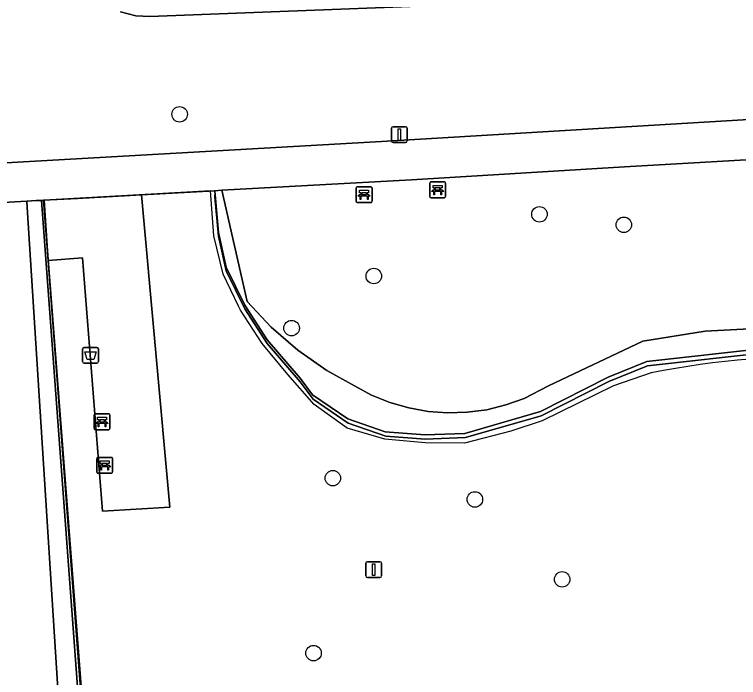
# Model space of a CAD drawing. Extents: x 160732 to 162107, y 387428 to 388479.
# Drawn here: x 160796.86 to 160842.56, y 387764.58 to 387806.41 of the extents above; entities that cross this region are included whole.
import ezdxf

# ---------------------------------------------------------------- set-up
doc = ezdxf.new("R2010")
doc.units = 0
for name, color, linetype in [('IMGEO_Afvalbak', 7, 'Continuous'), ('IMGEO_Bank', 7, 'Continuous'), ('IMGEO_Boom', 7, 'Continuous'), ('IMGEO_Gemengd_bos', 7, 'Continuous'), ('IMGEO_Groenvoorziening', 7, 'Continuous'), ('IMGEO_Haag', 7, 'Continuous'), ('IMGEO_Hek', 7, 'Continuous'), ('IMGEO_Lichtmast', 7, 'Continuous'), ('IMGEO_Oever', 7, 'Continuous'), ('IMGEO_Voetpad_gesloten', 7, 'Continuous'), ('IMGEO_Voetpad_open', 7, 'Continuous')]:
    doc.layers.add(name, color=color, linetype=linetype)

msp = doc.modelspace()

# ---------------------------------------------------------------- linework, layer by layer
at = {"layer": 'IMGEO_Afvalbak'}
for p, q in [((160801.165, 387784.505), (160801.165, 387785.305)), ((160801.165, 387785.305), (160801.165, 387784.505)), ((160801.265, 387785.405), (160802.055, 387785.405)), ((160802.055, 387785.405), (160801.265, 387785.405)), ((160802.155, 387785.305), (160802.155, 387784.505)), ((160802.155, 387784.505), (160802.155, 387785.305)), ((160802.055, 387784.405), (160801.265, 387784.405)), ((160801.265, 387784.405), (160802.055, 387784.405))]:
    msp.add_line(p, q, dxfattribs=at)
msp.add_lwpolyline([(160801.308, 387785.119), (160802.012, 387785.119), (160801.863, 387784.649), (160801.457, 387784.649), (160801.308, 387785.119)], dxfattribs=at)
for centre, start, end in [((160801.265, 387785.305), 90, 180), ((160801.265, 387785.305), 90, 180), ((160802.055, 387785.305), 0, 90), ((160802.055, 387785.305), 360, 90), ((160801.265, 387784.505), 180, 270), ((160801.265, 387784.505), 180, 270), ((160802.055, 387784.505), 270, 0), ((160802.055, 387784.505), 270, 0)]:
    msp.add_arc(centre, 0.1, start, end, dxfattribs=at)
at = {"layer": 'IMGEO_Bank'}
for p, q in [((160823.07, 387794.921), (160823.07, 387795.762)), ((160823.07, 387795.762), (160823.07, 387794.921)), ((160823.145, 387795.846), (160823.986, 387795.846)), ((160823.986, 387795.846), (160823.145, 387795.846)), ((160824.07, 387795.771), (160824.07, 387794.93)), ((160824.07, 387794.93), (160824.07, 387795.771)), ((160818.43, 387794.617), (160818.43, 387795.458)), ((160818.43, 387795.458), (160818.43, 387794.617)), ((160818.505, 387795.542), (160819.346, 387795.542)), ((160819.346, 387795.542), (160818.505, 387795.542)), ((160819.43, 387795.467), (160819.43, 387794.626)), ((160819.43, 387794.626), (160819.43, 387795.467)), ((160823.767, 387795.244), (160823.374, 387795.244)), ((160823.379, 387795.352), (160823.379, 387795.458)), ((160823.423, 387795.458), (160823.423, 387795.352)), ((160823.711, 387795.464), (160823.429, 387795.464)), ((160823.429, 387795.346), (160823.711, 387795.346)), ((160823.717, 387795.352), (160823.717, 387795.458)), ((160823.761, 387795.458), (160823.761, 387795.352)), ((160819.127, 387794.94), (160818.734, 387794.94)), ((160818.739, 387795.048), (160818.739, 387795.154)), ((160818.783, 387795.154), (160818.783, 387795.048)), ((160819.071, 387795.16), (160818.789, 387795.16)), ((160818.789, 387795.042), (160819.071, 387795.042)), ((160819.077, 387795.048), (160819.077, 387795.154)), ((160819.121, 387795.154), (160819.121, 387795.048)), ((160823.995, 387794.846), (160823.154, 387794.846)), ((160823.154, 387794.846), (160823.995, 387794.846)), ((160819.355, 387794.542), (160818.514, 387794.542)), ((160818.514, 387794.542), (160819.355, 387794.542)), ((160801.889, 387780.287), (160801.889, 387781.128)), ((160801.889, 387781.128), (160801.889, 387780.287)), ((160801.964, 387781.212), (160802.805, 387781.212)), ((160802.805, 387781.212), (160801.964, 387781.212)), ((160802.889, 387781.137), (160802.889, 387780.296)), ((160802.889, 387780.296), (160802.889, 387781.137)), ((160802.586, 387780.61), (160802.193, 387780.61)), ((160802.198, 387780.718), (160802.198, 387780.824)), ((160802.242, 387780.824), (160802.242, 387780.718)), ((160802.53, 387780.83), (160802.248, 387780.83)), ((160802.248, 387780.712), (160802.53, 387780.712)), ((160802.536, 387780.718), (160802.536, 387780.824)), ((160802.58, 387780.824), (160802.58, 387780.718)), ((160802.814, 387780.212), (160801.973, 387780.212)), ((160801.973, 387780.212), (160802.814, 387780.212)), ((160802.049, 387777.541), (160802.049, 387778.382)), ((160802.049, 387778.382), (160802.049, 387777.541)), ((160802.124, 387778.466), (160802.965, 387778.466)), ((160802.965, 387778.466), (160802.124, 387778.466)), ((160803.049, 387778.391), (160803.049, 387777.55)), ((160803.049, 387777.55), (160803.049, 387778.391)), ((160802.746, 387777.864), (160802.353, 387777.864)), ((160802.358, 387777.972), (160802.358, 387778.078)), ((160802.402, 387778.078), (160802.402, 387777.972)), ((160802.69, 387778.084), (160802.408, 387778.084)), ((160802.408, 387777.966), (160802.69, 387777.966)), ((160802.696, 387777.972), (160802.696, 387778.078)), ((160802.74, 387778.078), (160802.74, 387777.972)), ((160802.974, 387777.466), (160802.133, 387777.466)), ((160802.133, 387777.466), (160802.974, 387777.466))]:
    msp.add_line(p, q, dxfattribs=at)
for points in [[(160823.373, 387795.464), (160823.287, 387795.464), (160823.287, 387795.625), (160823.85, 387795.625), (160823.85, 387795.464), (160823.767, 387795.464)], [(160818.733, 387795.16), (160818.647, 387795.16), (160818.647, 387795.321), (160819.21, 387795.321), (160819.21, 387795.16), (160819.127, 387795.16)], [(160823.317, 387795.244), (160823.175, 387795.244), (160823.287, 387795.346), (160823.373, 387795.346)], [(160823.367, 387795.237), (160823.367, 387795.03), (160823.324, 387795.03), (160823.324, 387795.237)], [(160823.767, 387795.346), (160823.85, 387795.346), (160823.962, 387795.244), (160823.823, 387795.244)], [(160823.817, 387795.237), (160823.817, 387795.03), (160823.773, 387795.03), (160823.773, 387795.237)], [(160818.677, 387794.94), (160818.535, 387794.94), (160818.647, 387795.042), (160818.733, 387795.042)], [(160818.727, 387794.933), (160818.727, 387794.726), (160818.684, 387794.726), (160818.684, 387794.933)], [(160819.127, 387795.042), (160819.21, 387795.042), (160819.322, 387794.94), (160819.183, 387794.94)], [(160819.177, 387794.933), (160819.177, 387794.726), (160819.133, 387794.726), (160819.133, 387794.933)], [(160802.136, 387780.61), (160801.994, 387780.61), (160802.106, 387780.712), (160802.192, 387780.712)], [(160802.192, 387780.83), (160802.106, 387780.83), (160802.106, 387780.991), (160802.669, 387780.991), (160802.669, 387780.83), (160802.586, 387780.83)], [(160802.186, 387780.603), (160802.186, 387780.396), (160802.143, 387780.396), (160802.143, 387780.603)], [(160802.586, 387780.712), (160802.669, 387780.712), (160802.781, 387780.61), (160802.642, 387780.61)], [(160802.636, 387780.603), (160802.636, 387780.396), (160802.592, 387780.396), (160802.592, 387780.603)], [(160802.296, 387777.864), (160802.154, 387777.864), (160802.266, 387777.966), (160802.352, 387777.966)], [(160802.352, 387778.084), (160802.266, 387778.084), (160802.266, 387778.245), (160802.829, 387778.245), (160802.829, 387778.084), (160802.746, 387778.084)], [(160802.346, 387777.857), (160802.346, 387777.65), (160802.303, 387777.65), (160802.303, 387777.857)], [(160802.746, 387777.966), (160802.829, 387777.966), (160802.941, 387777.864), (160802.802, 387777.864)], [(160802.796, 387777.857), (160802.796, 387777.65), (160802.752, 387777.65), (160802.752, 387777.857)]]:
    msp.add_lwpolyline(points, dxfattribs=at)
for centre, radius, start, end in [((160823.148, 387795.768), 0.0779, 92.4484, 184.2845), ((160823.148, 387795.768), 0.0779, 92.4484, 184.2845), ((160823.992, 387795.768), 0.0779, 2.4484, 94.2845), ((160823.992, 387795.768), 0.0779, 2.4484, 94.2845), ((160818.508, 387795.464), 0.0779, 92.4484, 184.2845), ((160818.508, 387795.464), 0.0779, 92.4484, 184.2845), ((160819.352, 387795.464), 0.0779, 2.4484, 94.2845), ((160819.352, 387795.464), 0.0779, 2.4484, 94.2845), ((160823.317, 387795.237), 0.00671, 2.8957, 87.1043), ((160823.374, 387795.237), 0.00671, 92.8957, 177.1043), ((160823.372, 387795.457), 0.00671, 2.8957, 87.1043), ((160823.372, 387795.353), 0.00671, 272.8957, 357.1043), ((160823.429, 387795.457), 0.00671, 92.8957, 177.1043), ((160823.429, 387795.353), 0.00671, 182.8957, 267.1043), ((160823.711, 387795.457), 0.00671, 2.8957, 87.1043), ((160823.711, 387795.353), 0.00671, 272.8957, 357.1043), ((160823.768, 387795.457), 0.00671, 92.8957, 177.1043), ((160823.768, 387795.353), 0.00671, 182.8957, 267.1043), ((160823.766, 387795.237), 0.00671, 2.8957, 87.1043), ((160823.823, 387795.237), 0.00671, 92.8957, 177.1043), ((160818.677, 387794.933), 0.00671, 2.8957, 87.1043), ((160818.734, 387794.933), 0.00671, 92.8957, 177.1043), ((160818.732, 387795.153), 0.00671, 2.8957, 87.1043), ((160818.732, 387795.049), 0.00671, 272.8957, 357.1043), ((160818.789, 387795.153), 0.00671, 92.8957, 177.1043), ((160818.789, 387795.049), 0.00671, 182.8957, 267.1043), ((160819.071, 387795.153), 0.00671, 2.8957, 87.1043), ((160819.071, 387795.049), 0.00671, 272.8957, 357.1043), ((160819.128, 387795.153), 0.00671, 92.8957, 177.1043), ((160819.128, 387795.049), 0.00671, 182.8957, 267.1043), ((160819.126, 387794.933), 0.00671, 2.8957, 87.1043), ((160819.183, 387794.933), 0.00671, 92.8957, 177.1043), ((160823.148, 387794.924), 0.0779, 182.4484, 274.2845), ((160823.148, 387794.924), 0.0779, 182.4484, 274.2845), ((160823.992, 387794.924), 0.0779, 272.4484, 4.2845), ((160823.992, 387794.924), 0.0779, 272.4484, 4.2845), ((160818.508, 387794.62), 0.0779, 182.4484, 274.2845), ((160818.508, 387794.62), 0.0779, 182.4484, 274.2845), ((160819.352, 387794.62), 0.0779, 272.4484, 4.2845), ((160819.352, 387794.62), 0.0779, 272.4484, 4.2845), ((160801.967, 387781.134), 0.0779, 92.4484, 184.2845), ((160801.967, 387781.134), 0.0779, 92.4484, 184.2845), ((160802.811, 387781.134), 0.0779, 2.4484, 94.2845), ((160802.811, 387781.134), 0.0779, 2.4484, 94.2845), ((160802.136, 387780.603), 0.00671, 2.8957, 87.1043), ((160802.193, 387780.603), 0.00671, 92.8957, 177.1043), ((160802.191, 387780.823), 0.00671, 2.8957, 87.1043), ((160802.191, 387780.719), 0.00671, 272.8957, 357.1043), ((160802.248, 387780.823), 0.00671, 92.8957, 177.1043), ((160802.248, 387780.719), 0.00671, 182.8957, 267.1043), ((160802.53, 387780.823), 0.00671, 2.8957, 87.1043), ((160802.53, 387780.719), 0.00671, 272.8957, 357.1043), ((160802.587, 387780.823), 0.00671, 92.8957, 177.1043), ((160802.587, 387780.719), 0.00671, 182.8957, 267.1043), ((160802.585, 387780.603), 0.00671, 2.8957, 87.1043), ((160802.642, 387780.603), 0.00671, 92.8957, 177.1043), ((160801.967, 387780.29), 0.0779, 182.4484, 274.2845), ((160801.967, 387780.29), 0.0779, 182.4484, 274.2845), ((160802.811, 387780.29), 0.0779, 272.4484, 4.2845), ((160802.811, 387780.29), 0.0779, 272.4484, 4.2845), ((160802.127, 387778.388), 0.0779, 92.4484, 184.2845), ((160802.127, 387778.388), 0.0779, 92.4484, 184.2845), ((160802.971, 387778.388), 0.0779, 2.4484, 94.2845), ((160802.971, 387778.388), 0.0779, 2.4484, 94.2845), ((160802.296, 387777.857), 0.00671, 2.8957, 87.1043), ((160802.353, 387777.857), 0.00671, 92.8957, 177.1043), ((160802.351, 387778.077), 0.00671, 2.8957, 87.1043), ((160802.351, 387777.973), 0.00671, 272.8957, 357.1043), ((160802.408, 387778.077), 0.00671, 92.8957, 177.1043), ((160802.408, 387777.973), 0.00671, 182.8957, 267.1043), ((160802.69, 387778.077), 0.00671, 2.8957, 87.1043), ((160802.69, 387777.973), 0.00671, 272.8957, 357.1043), ((160802.747, 387778.077), 0.00671, 92.8957, 177.1043), ((160802.747, 387777.973), 0.00671, 182.8957, 267.1043), ((160802.745, 387777.857), 0.00671, 2.8957, 87.1043), ((160802.802, 387777.857), 0.00671, 92.8957, 177.1043), ((160802.127, 387777.544), 0.0779, 182.4484, 274.2845), ((160802.127, 387777.544), 0.0779, 182.4484, 274.2845), ((160802.971, 387777.544), 0.0779, 272.4484, 4.2845), ((160802.971, 387777.544), 0.0779, 272.4484, 4.2845)]:
    msp.add_arc(centre, radius, start, end, dxfattribs=at)
at = {"layer": 'IMGEO_Boom'}
for centre in [(160807.286, 387800.109), (160829.995, 387793.801), (160835.323, 387793.138), (160819.541, 387789.906), (160814.352, 387786.618), (160816.955, 387777.152), (160825.921, 387775.812), (160831.429, 387770.768), (160815.737, 387766.114)]:
    msp.add_circle(centre, 0.489, dxfattribs=at)
at = {"layer": 'IMGEO_Gemengd_bos'}
for points in [[(160844.449, 387786.633), (160840.462, 387786.42), (160836.52, 387785.792), (160830.578, 387782.972), (160829.036, 387782.188), (160827.869, 387781.769), (160826.665, 387781.474), (160825.437, 387781.307), (160824.199, 387781.269), (160822.963, 387781.36), (160821.743, 387781.581), (160820.553, 387781.927), (160819.406, 387782.397), (160818.314, 387782.983), (160816.579, 387783.949), (160814.753, 387785.218), (160813.069, 387786.67), (160811.547, 387788.291), (160809.954, 387795.312), (160809.508, 387795.287), (160809.529, 387795.02), (160809.742, 387792.66), (160810.227, 387790.467), (160811.394, 387788.075), (160812.818, 387785.883), (160814.896, 387783.462), (160815.677, 387782.41), (160817.892, 387780.89), (160820.257, 387780.079), (160822.752, 387779.881), (160825.281, 387779.979), (160830.063, 387781.364), (160834.334, 387783.52), (160836.779, 387784.507), (160844.334, 387785.347)], [(160848.844, 387731.158), (160841.776, 387732.282), (160802.745, 387738.152), (160798.563, 387794.681), (160798.464, 387794.676), (160798.236, 387794.663), (160797.637, 387794.63), (160797.662, 387794.233), (160800.471, 387750), (160801.191, 387738.66), (160801.627, 387731.791), (160804.079, 387732.169), (160809.108, 387731.529), (160818.344, 387729.698), (160831.695, 387724.483), (160837.821, 387724.94), (160843.856, 387725.764)]]:
    msp.add_lwpolyline(points, dxfattribs=at)
at = {"layer": 'IMGEO_Groenvoorziening'}
for points in [[(160792.906, 388044.151), (160773.388, 388039.695), (160773.499, 388037.066), (160770.417, 388036.928), (160770.609, 388033.989), (160772.814, 388000), (160782.554, 387849.903), (160785.14, 387807.414), (160785.835, 387796.449), (160792.972, 387796.854), (160820.028, 387798.4), (160842.863, 387799.764), (160854.715, 387800.466), (160860.437, 387800.637), (160860.183, 387802.298), (160861.348, 387803.724), (160862.871, 387803.535), (160867.876, 387805.321)], [(160823.47, 387806.965), (160805.409, 387806.269), (160804.527, 387806.316), (160803.555, 387806.564)], [(160865.72, 387798.437), (160860.135, 387798.216), (160846.333, 387797.431), (160835.368, 387796.801), (160821.929, 387795.973), (160809.954, 387795.312)], [(160844.373, 387785.076), (160836.818, 387784.236), (160834.373, 387783.249), (160830.102, 387781.093), (160825.32, 387779.708), (160822.791, 387779.61), (160820.296, 387779.808), (160817.931, 387780.619), (160815.716, 387782.139), (160814.896, 387783.23), (160812.818, 387785.651), (160811.394, 387787.843), (160810.227, 387790.235), (160809.742, 387792.428), (160809.515, 387794.905), (160809.508, 387795.019), (160809.529, 387795.02), (160809.508, 387795.287), (160804.881, 387795.031), (160806.673, 387775.317), (160802.426, 387775.072), (160801.147, 387791.056), (160798.981, 387790.884), (160802.958, 387738.314)], [(160809.954, 387795.312), (160811.547, 387788.291), (160813.069, 387786.67), (160814.753, 387785.218), (160816.579, 387783.949), (160818.314, 387782.983), (160819.406, 387782.397), (160820.553, 387781.927), (160821.743, 387781.581), (160822.963, 387781.36), (160824.199, 387781.269), (160825.437, 387781.307), (160826.665, 387781.474), (160827.869, 387781.769), (160829.036, 387782.188), (160830.578, 387782.972), (160836.52, 387785.792), (160840.462, 387786.42), (160844.449, 387786.633)], [(160844.334, 387785.347), (160836.779, 387784.507), (160834.334, 387783.52), (160830.063, 387781.364), (160825.281, 387779.979), (160822.752, 387779.881), (160820.257, 387780.079), (160817.892, 387780.89), (160815.677, 387782.41), (160814.896, 387783.462), (160812.818, 387785.883), (160811.394, 387788.075), (160810.227, 387790.467), (160809.742, 387792.66), (160809.529, 387795.02), (160809.508, 387795.019), (160809.515, 387794.905), (160809.742, 387792.428), (160810.227, 387790.235), (160811.394, 387787.843), (160812.818, 387785.651), (160814.896, 387783.23), (160815.716, 387782.139), (160817.931, 387780.619), (160820.296, 387779.808), (160822.791, 387779.61), (160825.32, 387779.708), (160830.102, 387781.093), (160834.373, 387783.249), (160836.818, 387784.236), (160844.373, 387785.076)], [(160809.285, 387663.427), (160805.546, 387675.076), (160805.094, 387677.162), (160801.627, 387731.791), (160801.191, 387738.66), (160800.471, 387750), (160797.662, 387794.233), (160797.637, 387794.63), (160786.004, 387793.982), (160787.185, 387775.381), (160787.241, 387774.517), (160788.816, 387750), (160791.104, 387714.385), (160791.298, 387711.382), (160795.717, 387642.609)]]:
    msp.add_lwpolyline(points, dxfattribs=at)
msp.add_lwpolyline([(160798.981, 387790.884), (160798.693, 387794.689), (160798.563, 387794.681), (160802.745, 387738.152), (160841.776, 387732.282), (160841.797, 387732.473), (160802.958, 387738.314)], close=True, dxfattribs=at)
at = {"layer": 'IMGEO_Haag'}
msp.add_lwpolyline([(160844.334, 387785.347), (160836.779, 387784.507), (160834.334, 387783.52), (160830.063, 387781.364), (160825.281, 387779.979), (160822.752, 387779.881), (160820.257, 387780.079), (160817.892, 387780.89), (160815.677, 387782.41), (160814.896, 387783.462), (160812.818, 387785.883), (160811.394, 387788.075), (160810.227, 387790.467), (160809.742, 387792.66), (160809.529, 387795.02), (160809.508, 387795.019), (160809.515, 387794.905), (160809.742, 387792.428), (160810.227, 387790.235), (160811.394, 387787.843), (160812.818, 387785.651), (160814.896, 387783.23), (160815.716, 387782.139), (160817.931, 387780.619), (160820.296, 387779.808), (160822.791, 387779.61), (160825.32, 387779.708), (160830.102, 387781.093), (160834.373, 387783.249), (160836.818, 387784.236), (160844.373, 387785.076)], dxfattribs=at)
msp.add_lwpolyline([(160802.958, 387738.314), (160798.981, 387790.884), (160798.693, 387794.689), (160798.563, 387794.681), (160802.745, 387738.152), (160841.776, 387732.282), (160841.797, 387732.473)], close=True, dxfattribs=at)
at = {"layer": 'IMGEO_Hek'}
for points in [[(160837.046, 387783.793), (160834.674, 387782.987), (160830.164, 387780.777), (160828.195, 387780.127), (160825.271, 387779.36), (160822.78, 387779.379), (160820.232, 387779.612), (160817.868, 387780.298), (160815.779, 387781.797), (160814.111, 387783.7), (160812.495, 387785.657), (160811.125, 387787.746), (160811, 387788.006), (160810.032, 387790.022), (160809.452, 387792.442), (160809.232, 387795.271), (160798.739, 387794.691)], [(160809.232, 387795.271), (160809.954, 387795.312)], [(160798.739, 387794.691), (160798.948, 387791.487), (160801.281, 387761.287), (160802.998, 387738.356), (160832.991, 387733.887), (160845.42, 387731.945), (160850.403, 387731.141), (160852.659, 387730.878), (160859.215, 387734.591), (160861.413, 387735.806), (160868.366, 387738.892), (160873.04, 387740.825), (160876.236, 387742.297), (160877.484, 387743.058), (160878.225, 387743.692), (160876.281, 387747.542), (160876.268, 387747.57), (160876.018, 387748.063), (160875.984, 387748.132), (160875.364, 387749.18), (160875.283, 387749.375), (160874.406, 387751.487), (160873.229, 387756.424)]]:
    msp.add_lwpolyline(points, dxfattribs=at)
msp.add_arc((160847.808, 387729.896), 54.961, 88.174, 101.2919, dxfattribs=at)
at = {"layer": 'IMGEO_Lichtmast'}
for p, q in [((160820.755, 387799.325), (160821.545, 387799.325)), ((160821.545, 387799.325), (160820.755, 387799.325)), ((160820.655, 387798.425), (160820.655, 387799.225)), ((160820.655, 387799.225), (160820.655, 387798.425)), ((160821.645, 387799.225), (160821.645, 387798.425)), ((160821.645, 387798.425), (160821.645, 387799.225)), ((160821.545, 387798.325), (160820.755, 387798.325)), ((160820.755, 387798.325), (160821.545, 387798.325)), ((160819.14, 387771.882), (160819.93, 387771.882)), ((160819.93, 387771.882), (160819.14, 387771.882)), ((160819.04, 387770.982), (160819.04, 387771.782)), ((160819.04, 387771.782), (160819.04, 387770.982)), ((160820.03, 387771.782), (160820.03, 387770.982)), ((160820.03, 387770.982), (160820.03, 387771.782)), ((160819.93, 387770.882), (160819.14, 387770.882)), ((160819.14, 387770.882), (160819.93, 387770.882))]:
    msp.add_line(p, q, dxfattribs=at)
for points in [[(160821.075, 387799.2), (160821.225, 387799.2), (160821.225, 387798.45), (160821.075, 387798.45), (160821.075, 387799.2)], [(160819.46, 387771.757), (160819.61, 387771.757), (160819.61, 387771.007), (160819.46, 387771.007), (160819.46, 387771.757)]]:
    msp.add_lwpolyline(points, dxfattribs=at)
for centre, start, end in [((160820.755, 387799.225), 90, 180), ((160820.755, 387799.225), 90, 180), ((160821.545, 387799.225), 0, 90), ((160821.545, 387799.225), 360, 90), ((160820.755, 387798.425), 180, 270), ((160820.755, 387798.425), 180, 270), ((160821.545, 387798.425), 270, 0), ((160821.545, 387798.425), 270, 0), ((160819.14, 387771.782), 90, 180), ((160819.14, 387771.782), 90, 180), ((160819.93, 387771.782), 0, 90), ((160819.93, 387771.782), 360, 90), ((160819.14, 387770.982), 180, 270), ((160819.14, 387770.982), 180, 270), ((160819.93, 387770.982), 270, 0), ((160819.93, 387770.982), 270, 0)]:
    msp.add_arc(centre, 0.1, start, end, dxfattribs=at)
at = {"layer": 'IMGEO_Oever'}
msp.add_lwpolyline([(160803.555, 387806.564), (160804.527, 387806.316), (160805.409, 387806.269), (160823.47, 387806.965)], dxfattribs=at)
at = {"layer": 'IMGEO_Voetpad_gesloten'}
msp.add_lwpolyline([(160846.333, 387797.431), (160860.135, 387798.216), (160865.72, 387798.437), (160865.75, 387800.796), (160860.437, 387800.637), (160854.715, 387800.466), (160842.863, 387799.764), (160820.028, 387798.4), (160792.972, 387796.854), (160785.835, 387796.449), (160786.004, 387793.982), (160797.637, 387794.63), (160798.236, 387794.663), (160798.464, 387794.676), (160798.563, 387794.681), (160798.693, 387794.689), (160800.847, 387794.807), (160804.881, 387795.031), (160809.508, 387795.287), (160809.954, 387795.312), (160821.929, 387795.973), (160835.368, 387796.801)], close=True, dxfattribs=at)
at = {"layer": 'IMGEO_Voetpad_open'}
msp.add_lwpolyline([(160804.881, 387795.031), (160800.847, 387794.807), (160798.693, 387794.689), (160798.981, 387790.884), (160801.147, 387791.056), (160802.426, 387775.072), (160806.673, 387775.317)], close=True, dxfattribs=at)

doc.saveas('drawing.dxf')
